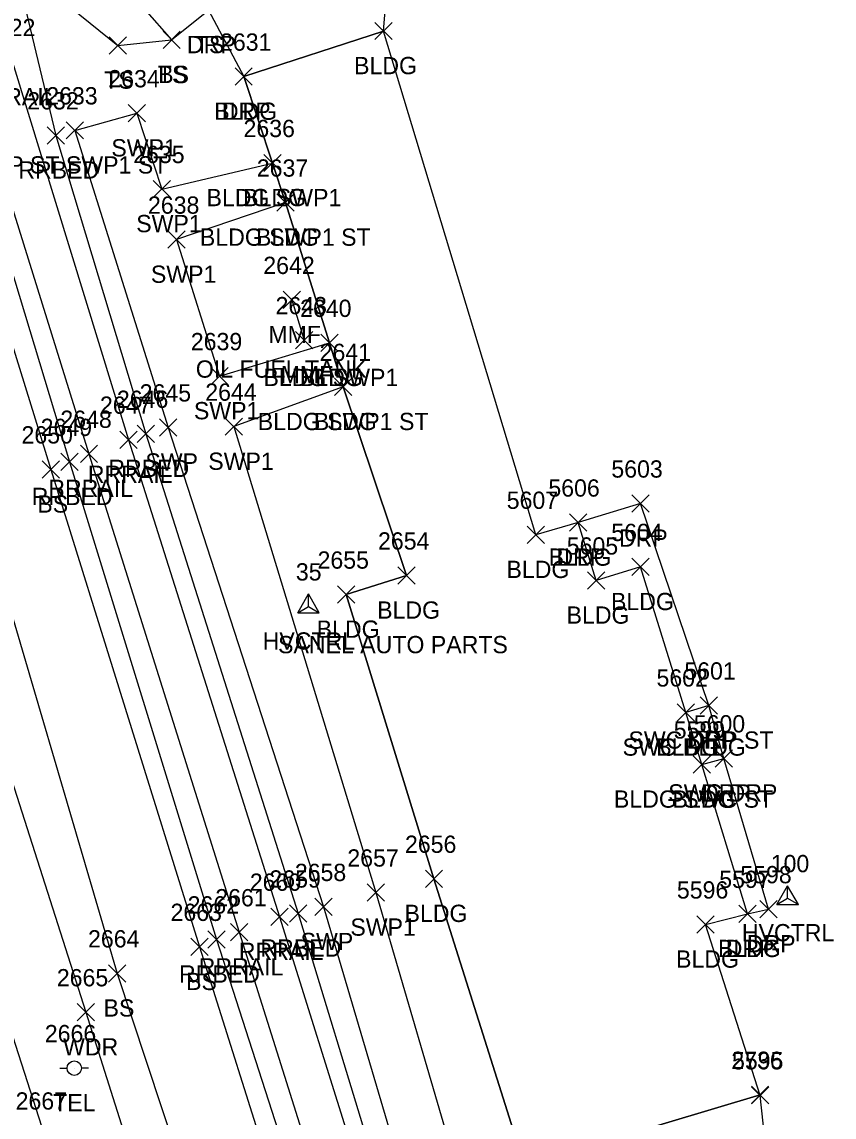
# Model space of a CAD drawing. Extents: x 1462668 to 1465147, y 550359 to 557351.
# Drawn here: x 1464210.3 to 1464304.3, y 553815.9 to 553942.7 of the extents above; entities that cross this region are included whole.
import ezdxf

# ---------------------------------------------------------------- set-up
doc = ezdxf.new("R2010")
doc.units = 0
for name, color, linetype in [('C_A', 7, 'Continuous'), ('C_I', 7, 'Continuous'), ('CPSM', 7, 'Continuous'), ('L_A', 7, 'Continuous'), ('L_C', 7, 'Continuous'), ('L_I', 7, 'Continuous'), ('L_TIC', 7, 'Continuous'), ('LAWA', 7, 'Continuous'), ('LBC', 7, 'Continuous'), ('LDEFAULT', 7, 'Continuous'), ('LELB', 7, 'Continuous'), ('Level 6', 7, 'Continuous'), ('LFNC', 7, 'Continuous'), ('R_A', 7, 'Continuous'), ('R_I', 7, 'Continuous'), ('R_TIC', 7, 'Continuous'), ('RDP', 7, 'Continuous'), ('RR', 7, 'Continuous'), ('RRB', 7, 'Continuous'), ('RSW', 7, 'Continuous'), ('U_A', 7, 'Continuous'), ('U_I', 7, 'Continuous'), ('UP', 7, 'Continuous')]:
    doc.layers.add(name, color=color, linetype=linetype)

msp = doc.modelspace()

# ---------------------------------------------------------------- linework, layer by layer
at = {"layer": 'CPSM'}
for p, q in [((1464242.22, 553874.33), (1464243.47, 553876.5)), ((1464244.72, 553874.33), (1464243.47, 553876.5)), ((1464243.47, 553875.06), (1464243.47, 553876.5)), ((1464242.22, 553874.33), (1464243.47, 553875.06)), ((1464243.47, 553875.06), (1464243.47, 553875.06)), ((1464243.47, 553875.06), (1464244.72, 553874.33)), ((1464242.22, 553874.33), (1464244.72, 553874.33)), ((1464297.69, 553840.57), (1464298.94, 553842.73)), ((1464300.19, 553840.57), (1464298.94, 553842.73)), ((1464298.94, 553841.29), (1464298.94, 553842.73)), ((1464297.69, 553840.57), (1464298.94, 553841.29)), ((1464297.69, 553840.57), (1464300.19, 553840.57)), ((1464298.94, 553841.29), (1464298.94, 553841.29)), ((1464298.94, 553841.29), (1464300.19, 553840.57))]:
    msp.add_line(p, q, dxfattribs=at)
at = {"layer": 'L_TIC'}
for points in [[(1464226.63, 553939.64), (1464228.63, 553941.64)], [(1464228.63, 553939.64), (1464226.63, 553941.64)], [(1464226.63, 553939.64), (1464228.63, 553941.64)], [(1464228.63, 553939.64), (1464226.63, 553941.64)], [(1464251.16, 553940.67), (1464253.16, 553942.67)], [(1464253.16, 553940.67), (1464251.16, 553942.67)], [(1464220.41, 553938.99), (1464222.41, 553940.99)], [(1464222.41, 553938.99), (1464220.41, 553940.99)], [(1464234.97, 553935.39), (1464236.97, 553937.39)], [(1464236.97, 553935.39), (1464234.97, 553937.39)], [(1464238.31, 553925.39), (1464240.31, 553927.39)], [(1464240.31, 553925.39), (1464238.31, 553927.39)], [(1464239.8, 553920.81), (1464241.8, 553922.81)], [(1464241.8, 553920.81), (1464239.8, 553922.81)], [(1464240.55, 553909.54), (1464242.55, 553911.54)], [(1464242.55, 553909.54), (1464240.55, 553911.54)], [(1464241.97, 553904.88), (1464243.97, 553906.88)], [(1464243.97, 553904.88), (1464241.97, 553906.88)], [(1464244.89, 553904.57), (1464246.89, 553906.57)], [(1464246.89, 553904.57), (1464244.89, 553906.57)], [(1464246.5, 553899.47), (1464248.5, 553901.47)], [(1464248.5, 553899.47), (1464246.5, 553901.47)], [(1464212.64, 553889.92), (1464214.64, 553891.92)], [(1464214.64, 553889.92), (1464212.64, 553891.92)], [(1464273.68, 553883.77), (1464275.68, 553885.77)], [(1464275.68, 553883.77), (1464273.68, 553885.77)], [(1464268.8, 553882.35), (1464270.8, 553884.35)], [(1464270.8, 553882.35), (1464268.8, 553884.35)], [(1464253.83, 553877.64), (1464255.83, 553879.64)], [(1464255.83, 553877.64), (1464253.83, 553879.64)], [(1464280.9, 553878.63), (1464282.9, 553880.63)], [(1464282.9, 553878.63), (1464280.9, 553880.63)], [(1464275.76, 553877.06), (1464277.76, 553879.06)], [(1464277.76, 553877.06), (1464275.76, 553879.06)], [(1464246.83, 553875.43), (1464248.83, 553877.43)], [(1464248.83, 553875.43), (1464246.83, 553877.43)], [(1464286.14, 553861.78), (1464288.14, 553863.78)], [(1464288.14, 553861.78), (1464286.14, 553863.78)], [(1464288.01, 553855.76), (1464290.01, 553857.76)], [(1464290.01, 553855.76), (1464288.01, 553857.76)], [(1464257, 553842.53), (1464259, 553844.53)], [(1464259, 553842.53), (1464257, 553844.53)], [(1464293.28, 553838.47), (1464295.28, 553840.47)], [(1464295.28, 553838.47), (1464293.28, 553840.47)], [(1464288.43, 553837.24), (1464290.43, 553839.24)], [(1464290.43, 553837.24), (1464288.43, 553839.24)], [(1464229.86, 553834.65), (1464231.86, 553836.65)], [(1464231.86, 553834.65), (1464229.86, 553836.65)], [(1464220.31, 553831.58), (1464222.31, 553833.58)], [(1464222.31, 553831.58), (1464220.31, 553833.58)], [(1464216.7, 553827.08), (1464218.7, 553829.08)], [(1464218.7, 553827.08), (1464216.7, 553829.08)], [(1464294.74, 553817.52), (1464296.74, 553819.52)], [(1464296.74, 553817.52), (1464294.74, 553819.52)], [(1464294.76, 553817.46), (1464296.76, 553819.46)], [(1464296.76, 553817.46), (1464294.76, 553819.46)]]:
    msp.add_lwpolyline(points, dxfattribs=at)
at = {"layer": 'LAWA'}
msp.add_lwpolyline([(1464148.6, 554049.51), (1464161.73, 554012.48), (1464174.56, 553968.47), (1464181.41, 553931.42), (1464199.28, 553885.57), (1464217.7, 553828.08), (1464235.29, 553772.5), (1464241.51, 553754.09), (1464253.8, 553727.18), (1464243.79, 553726.13), (1464239.28, 553730.55)], dxfattribs=at)
at = {"layer": 'LBC'}
for points in [[(1464252.16, 553941.67), (1464235.97, 553936.39)], [(1464295.76, 553818.46), (1464289.43, 553838.24), (1464294.28, 553839.47), (1464289.01, 553856.76), (1464287.14, 553862.78), (1464281.9, 553879.63), (1464276.76, 553878.06), (1464274.68, 553884.77), (1464269.8, 553883.35), (1464252.16, 553941.67)], [(1464235.97, 553936.39), (1464239.31, 553926.39), (1464240.8, 553921.81), (1464245.89, 553905.57), (1464247.5, 553900.47), (1464254.83, 553878.64), (1464247.83, 553876.43), (1464258, 553843.53), (1464268.36, 553810.7), (1464268.56, 553810.36), (1464295.74, 553818.52)]]:
    msp.add_lwpolyline(points, dxfattribs=at)
at = {"layer": 'LDEFAULT'}
msp.add_lwpolyline([(1464241.55, 553910.54), (1464242.97, 553905.88)], dxfattribs=at)
at = {"layer": 'LELB'}
for points in [[(1464163.76, 554099.37), (1464174.95, 554063.81), (1464188.36, 554020.43), (1464191.22, 554013.65), (1464202.44, 553979.94), (1464211.24, 553957.12), (1464218.23, 553951.35), (1464227.63, 553940.64)], [(1464149.82, 554097.71), (1464160.82, 554058.94), (1464174.59, 554016.83), (1464187.84, 553973.14), (1464199.91, 553935.22), (1464213.64, 553890.92), (1464230.86, 553835.65), (1464248.36, 553780.09), (1464256.02, 553754.98), (1464244.97, 553761.44)], [(1464165.38, 554014.56), (1464176.93, 553969.25), (1464187.8, 553930.58), (1464205.26, 553887.11), (1464221.31, 553832.58), (1464240.1, 553775.76), (1464244.97, 553761.44)], [(1464209.4, 553949.71), (1464221.41, 553939.99), (1464227.63, 553940.64), (1464231.91, 553944.1)]]:
    msp.add_lwpolyline(points, dxfattribs=at)
at = {"layer": 'Level 6'}
for points in [[(1464268.36, 553810.7), (1464258, 553843.53), (1464247.83, 553876.43), (1464254.83, 553878.64), (1464247.5, 553900.47), (1464245.89, 553905.57), (1464240.8, 553921.81), (1464239.31, 553926.39), (1464235.97, 553936.39), (1464252.16, 553941.67), (1464254, 553964.07)], [(1464296.8, 553808.85), (1464295.76, 553818.46), (1464295.74, 553818.52), (1464268.56, 553810.36)]]:
    msp.add_lwpolyline(points, dxfattribs=at)
at = {"layer": 'LFNC'}
msp.add_lwpolyline([(1464172.84, 553940.81), (1464189.43, 553886.89), (1464212.93, 553813.81), (1464228.36, 553764.33), (1464239.28, 553730.55)], dxfattribs=at)
at = {"layer": 'R_TIC'}
for points in [[(1464234.97, 553935.39), (1464236.97, 553937.39)], [(1464236.97, 553935.39), (1464234.97, 553937.39)], [(1464222.61, 553931.15), (1464224.61, 553933.15)], [(1464224.61, 553931.15), (1464222.61, 553933.15)], [(1464213.23, 553928.59), (1464215.23, 553930.59)], [(1464215.23, 553928.59), (1464213.23, 553930.59)], [(1464215.42, 553929.17), (1464217.42, 553931.17)], [(1464217.42, 553929.17), (1464215.42, 553931.17)], [(1464215.42, 553929.17), (1464217.42, 553931.17)], [(1464217.42, 553929.17), (1464215.42, 553931.17)], [(1464238.31, 553925.39), (1464240.31, 553927.39)], [(1464240.31, 553925.39), (1464238.31, 553927.39)], [(1464225.49, 553922.38), (1464227.49, 553924.38)], [(1464227.49, 553922.38), (1464225.49, 553924.38)], [(1464239.8, 553920.81), (1464241.8, 553922.81)], [(1464241.8, 553920.81), (1464239.8, 553922.81)], [(1464227.2, 553916.52), (1464229.2, 553918.52)], [(1464229.2, 553916.52), (1464227.2, 553918.52)], [(1464244.89, 553904.57), (1464246.89, 553906.57)], [(1464246.89, 553904.57), (1464244.89, 553906.57)], [(1464232.17, 553900.72), (1464234.17, 553902.72)], [(1464234.17, 553900.72), (1464232.17, 553902.72)], [(1464246.5, 553899.47), (1464248.5, 553901.47)], [(1464248.5, 553899.47), (1464246.5, 553901.47)], [(1464223.65, 553894.04), (1464225.65, 553896.04)], [(1464225.65, 553894.04), (1464223.65, 553896.04)], [(1464226.23, 553894.78), (1464228.23, 553896.78)], [(1464228.23, 553894.78), (1464226.23, 553896.78)], [(1464233.83, 553894.87), (1464235.83, 553896.87)], [(1464235.83, 553894.87), (1464233.83, 553896.87)], [(1464221.64, 553893.36), (1464223.64, 553895.36)], [(1464223.64, 553893.36), (1464221.64, 553895.36)], [(1464217.06, 553891.73), (1464219.06, 553893.73)], [(1464219.06, 553891.73), (1464217.06, 553893.73)], [(1464214.79, 553890.79), (1464216.79, 553892.79)], [(1464216.79, 553890.79), (1464214.79, 553892.79)], [(1464280.92, 553885.97), (1464282.92, 553887.97)], [(1464282.92, 553885.97), (1464280.92, 553887.97)], [(1464273.68, 553883.77), (1464275.68, 553885.77)], [(1464275.68, 553883.77), (1464273.68, 553885.77)], [(1464288.8, 553862.59), (1464290.8, 553864.59)], [(1464290.8, 553862.59), (1464288.8, 553864.59)], [(1464288.8, 553862.59), (1464290.8, 553864.59)], [(1464290.8, 553862.59), (1464288.8, 553864.59)], [(1464286.14, 553861.78), (1464288.14, 553863.78)], [(1464288.14, 553861.78), (1464286.14, 553863.78)], [(1464290.54, 553856.47), (1464292.54, 553858.47)], [(1464292.54, 553856.47), (1464290.54, 553858.47)], [(1464290.54, 553856.47), (1464292.54, 553858.47)], [(1464292.54, 553856.47), (1464290.54, 553858.47)], [(1464288.01, 553855.76), (1464290.01, 553857.76)], [(1464290.01, 553855.76), (1464288.01, 553857.76)], [(1464250.28, 553840.94), (1464252.28, 553842.94)], [(1464252.28, 553840.94), (1464250.28, 553842.94)], [(1464241.27, 553838.51), (1464243.27, 553840.51)], [(1464243.27, 553838.51), (1464241.27, 553840.51)], [(1464244.2, 553839.27), (1464246.2, 553841.27)], [(1464246.2, 553839.27), (1464244.2, 553841.27)], [(1464293.28, 553838.47), (1464295.28, 553840.47)], [(1464295.28, 553838.47), (1464293.28, 553840.47)], [(1464295.72, 553839.01), (1464297.72, 553841.01)], [(1464297.72, 553839.01), (1464295.72, 553841.01)], [(1464239.12, 553838.14), (1464241.12, 553840.14)], [(1464241.12, 553838.14), (1464239.12, 553840.14)], [(1464234.46, 553836.34), (1464236.46, 553838.34)], [(1464236.46, 553836.34), (1464234.46, 553838.34)], [(1464231.83, 553835.51), (1464233.83, 553837.51)], [(1464233.83, 553835.51), (1464231.83, 553837.51)]]:
    msp.add_lwpolyline(points, dxfattribs=at)
at = {"layer": 'RDP'}
for points in [[(1464220.5, 553954.66), (1464231.91, 553944.1), (1464235.97, 553936.39)], [(1464289.8, 553863.59), (1464281.92, 553886.97), (1464274.68, 553884.77)], [(1464294.28, 553839.47), (1464296.72, 553840.01), (1464291.54, 553857.47)]]:
    msp.add_lwpolyline(points, dxfattribs=at)
at = {"layer": 'RR'}
for points in [[(1464154.28, 554097.88), (1464165.91, 554060.67), (1464179.18, 554017.63), (1464192.39, 553975.37), (1464204.49, 553936.13), (1464218.06, 553892.73), (1464235.46, 553837.34), (1464253.11, 553781.21), (1464266.29, 553739.57), (1464273.1, 553717.55), (1464293.09, 553653.68), (1464309.88, 553600.87), (1464324.56, 553553.94), (1464342.17, 553498.07)], [(1464159.2, 554098.67), (1464170.62, 554062.01), (1464183.92, 554019.07), (1464196.89, 553977.39), (1464209.21, 553938.08), (1464222.64, 553894.36), (1464240.12, 553839.14), (1464257.79, 553782.62), (1464270.96, 553740.9), (1464277.93, 553719.15), (1464297.82, 553655.4), (1464314.57, 553602.42), (1464329.23, 553555.38), (1464346.96, 553499.53)]]:
    msp.add_lwpolyline(points, dxfattribs=at)
at = {"layer": 'RRB'}
for points in [[(1464161.71, 554099.45), (1464173.81, 554063.1), (1464186.02, 554019.88), (1464199.38, 553978.33), (1464209.4, 553949.71), (1464214.23, 553929.59), (1464224.65, 553895.04), (1464242.27, 553839.51), (1464259.34, 553783.49), (1464272.85, 553741.47), (1464279.49, 553719.79), (1464299.3, 553656.24), (1464316.44, 553603.18), (1464331.59, 553556.58), (1464345.31, 553519.91), (1464352.28, 553501.12)], [(1464151.79, 554097.77), (1464163.73, 554059.7), (1464177.17, 554017.63), (1464190.46, 553974.22), (1464202.51, 553935.73), (1464215.79, 553891.79), (1464232.83, 553836.51), (1464250.85, 553780.59), (1464262.35, 553738.51), (1464269.73, 553716.51), (1464275.24, 553698.12), (1464287.03, 553660.88), (1464293.5, 553639.16), (1464306.31, 553607.26), (1464308.6, 553599.83), (1464319.37, 553564.19), (1464320.57, 553552.86), (1464339.05, 553497.3)]]:
    msp.add_lwpolyline(points, dxfattribs=at)
at = {"layer": 'RSW'}
for points in [[(1464216.42, 553930.17), (1464223.61, 553932.15), (1464226.49, 553923.38), (1464239.31, 553926.39)], [(1464216.42, 553930.17), (1464227.23, 553895.78), (1464245.2, 553840.27), (1464261.67, 553784.53), (1464272.02, 553751.17), (1464275.27, 553741.87), (1464279.11, 553743.04)], [(1464240.8, 553921.81), (1464228.2, 553917.52), (1464233.17, 553901.72), (1464245.89, 553905.57)], [(1464247.5, 553900.47), (1464234.83, 553895.87), (1464251.28, 553841.94), (1464260.96, 553808.84), (1464260.53, 553803.4), (1464266.52, 553784), (1464275.79, 553752.21), (1464279.11, 553743.04)], [(1464289.01, 553856.76), (1464291.54, 553857.47), (1464289.8, 553863.59), (1464287.14, 553862.78)]]:
    msp.add_lwpolyline(points, dxfattribs=at)
at = {"layer": 'UP'}
for p, q in [((1464214.7, 553821.6), (1464215.52, 553821.6)), ((1464216.36, 553821.61), (1464216.36, 553821.61)), ((1464218.02, 553821.61), (1464217.19, 553821.61)), ((1464217.19, 553821.61), (1464217.19, 553821.61)), ((1464218.02, 553821.61), (1464218.02, 553821.61))]:
    msp.add_line(p, q, dxfattribs=at)
msp.add_circle((1464216.36, 553821.61), 0.833, dxfattribs=at)

# ---------------------------------------------------------------- texts
at = {"layer": 'C_A'}
for p in [(1464238.17, 553870.06), (1464293.64, 553836.29)]:
    msp.add_text('HVCTRL', height=2, dxfattribs=at).set_placement(p)
at = {"layer": 'C_I'}
for s, p in [('35', (1464242.01, 553878.06)), ('100', (1464296.98, 553844.29))]:
    msp.add_text(s, height=2, dxfattribs=at).set_placement(p)
at = {"layer": 'L_A'}
for s, p in [('TS', (1464230.32, 553939.1)), ('BLDG', (1464248.75, 553936.67)), ('TS', (1464219.82, 553934.99)), ('TS', (1464226.04, 553935.64)), ('BS', (1464226.07, 553935.64)), ('BLDG', (1464232.56, 553931.39)), ('BLDG', (1464235.9, 553921.39)), ('BLDG', (1464237.39, 553916.81)), ('MMF', (1464238.83, 553905.54)), ('MMF', (1464240.25, 553900.88)), ('BLDG', (1464242.48, 553900.57)), ('BLDG', (1464244.09, 553895.47)), ('BS', (1464212.08, 553885.92)), ('BLDG', (1464271.27, 553879.77)), ('BLDG', (1464266.39, 553878.35)), ('BLDG', (1464251.42, 553873.64)), ('BLDG', (1464278.49, 553874.63)), ('BLDG', (1464273.35, 553873.06)), ('BLDG', (1464244.42, 553871.43)), ('BLDG', (1464283.73, 553857.78)), ('BLDG', (1464285.6, 553851.76)), ('BLDG', (1464254.59, 553838.53)), ('BLDG', (1464290.87, 553834.47)), ('BLDG', (1464286.02, 553833.24)), ('BS', (1464229.3, 553830.65)), ('BS', (1464219.75, 553827.58)), ('WDR', (1464215.06, 553823.08))]:
    msp.add_text(s, height=2, dxfattribs=at).set_placement(p)
at = {"layer": 'L_C'}
for s, p in [('OIL FUEL TANK', (1464230.43, 553901.54)), ('SANEL AUTO PARTS', (1464239.95, 553869.64))]:
    msp.add_text(s, height=2, dxfattribs=at).set_placement(p)
at = {"layer": 'L_I'}
for s, p in [('2631', (1464233.23, 553939.39)), ('2636', (1464235.95, 553929.39)), ('2637', (1464237.49, 553924.81)), ('2642', (1464238.24, 553913.54)), ('2643', (1464239.66, 553908.88)), ('2640', (1464242.5, 553908.57)), ('2641', (1464244.76, 553903.47)), ('2650', (1464210.25, 553893.92)), ('5606', (1464271.24, 553887.77)), ('5607', (1464266.42, 553886.35)), ('5604', (1464278.52, 553882.63)), ('2654', (1464251.52, 553881.64)), ('5605', (1464273.37, 553881.06)), ('2655', (1464244.52, 553879.43)), ('5602', (1464283.76, 553865.78)), ('5599', (1464285.75, 553859.76)), ('2656', (1464254.64, 553846.53)), ('5597', (1464291.02, 553842.47)), ('5596', (1464286.12, 553841.24)), ('2663', (1464227.5, 553838.65)), ('2664', (1464217.95, 553835.58)), ('2665', (1464214.34, 553831.08)), ('2736', (1464292.42, 553821.52)), ('5595', (1464292.5, 553821.46)), ('2667', (1464209.57, 553816.81))]:
    msp.add_text(s, height=2, dxfattribs=at).set_placement(p)
at = {"layer": 'R_A'}
for s, p in [('DRP', (1464229.4, 553939.1)), ('RRRAIL', (1464204.5, 553933.08)), ('DRP', (1464233.45, 553931.39)), ('SWP1', (1464220.65, 553927.15)), ('SWP ST SWP1 ST', (1464204.4, 553925.17)), ('SWP ST SWP1 ST', (1464204.4, 553925.17)), ('RRBED', (1464209.88, 553924.59)), ('BLDG SWP1', (1464231.67, 553921.39)), ('SWP1', (1464223.53, 553918.38)), ('BLDG SWP1 ST', (1464230.9, 553916.81)), ('SWP1', (1464225.23, 553912.52)), ('BLDG SWP1', (1464238.26, 553900.57)), ('SWP1', (1464230.21, 553896.72)), ('BLDG SWP1 ST', (1464237.6, 553895.47)), ('SWP', (1464224.59, 553890.78)), ('SWP1', (1464231.87, 553890.87)), ('RRRAIL', (1464217.93, 553889.36)), ('RRBED', (1464220.3, 553890.04)), ('RRRAIL', (1464213.35, 553887.73)), ('RRBED', (1464211.43, 553886.79)), ('DRP', (1464279.41, 553881.97)), ('DRP', (1464272.17, 553879.77)), ('SWC DRP ST', (1464280.51, 553858.59)), ('DRP', (1464287.29, 553858.59)), ('SWC BLDG', (1464279.83, 553857.78)), ('SWC DRP', (1464285.12, 553852.47)), ('DRP', (1464289.03, 553852.47)), ('BLDG SWC ST', (1464278.83, 553851.76)), ('SWP1', (1464248.32, 553836.94)), ('RRBED', (1464237.91, 553834.51)), ('SWP', (1464242.56, 553835.27)), ('DRP', (1464291.77, 553834.47)), ('DRP', (1464294.21, 553835.01)), ('RRRAIL', (1464235.41, 553834.14)), ('RRRAIL', (1464230.76, 553832.34)), ('RRBED', (1464228.48, 553831.51))]:
    msp.add_text(s, height=2, dxfattribs=at).set_placement(p)
at = {"layer": 'R_I'}
for s, p in [('2622', (1464205.91, 553941.08)), ('2631', (1464233.23, 553939.39)), ('2634', (1464220.3, 553935.15)), ('2632', (1464210.92, 553932.59)), ('2633', (1464213.11, 553933.17)), ('2633', (1464213.11, 553933.17)), ('2636', (1464235.95, 553929.39)), ('2635', (1464223.18, 553926.38)), ('2637', (1464237.49, 553924.81)), ('2638', (1464224.89, 553920.52)), ('2640', (1464242.5, 553908.57)), ('2639', (1464229.85, 553904.72)), ('2641', (1464244.76, 553903.47)), ('2646', (1464221.29, 553898.04)), ('2645', (1464223.93, 553898.78)), ('2644', (1464231.52, 553898.87)), ('2647', (1464219.33, 553897.36)), ('2648', (1464214.75, 553895.73)), ('2649', (1464212.47, 553894.79)), ('5603', (1464278.53, 553889.97)), ('5606', (1464271.24, 553887.77)), ('5601', (1464286.98, 553866.59)), ('5601', (1464286.98, 553866.59)), ('5602', (1464283.76, 553865.78)), ('5599', (1464285.75, 553859.76)), ('5600', (1464288.07, 553860.47)), ('5600', (1464288.07, 553860.47)), ('2657', (1464247.97, 553844.94)), ('2658', (1464241.89, 553843.27)), ('2660', (1464236.68, 553842.14)), ('2659', (1464238.95, 553842.51)), ('5597', (1464291.02, 553842.47)), ('5598', (1464293.46, 553843.01)), ('2662', (1464229.48, 553839.51)), ('2661', (1464232.68, 553840.34))]:
    msp.add_text(s, height=2, dxfattribs=at).set_placement(p)
at = {"layer": 'U_A'}
msp.add_text('TEL', height=2, dxfattribs=at).set_placement((1464213.91, 553816.61))
at = {"layer": 'U_I'}
msp.add_text('2666', height=2, dxfattribs=at).set_placement((1464212.95, 553824.61))

doc.saveas('drawing.dxf')
